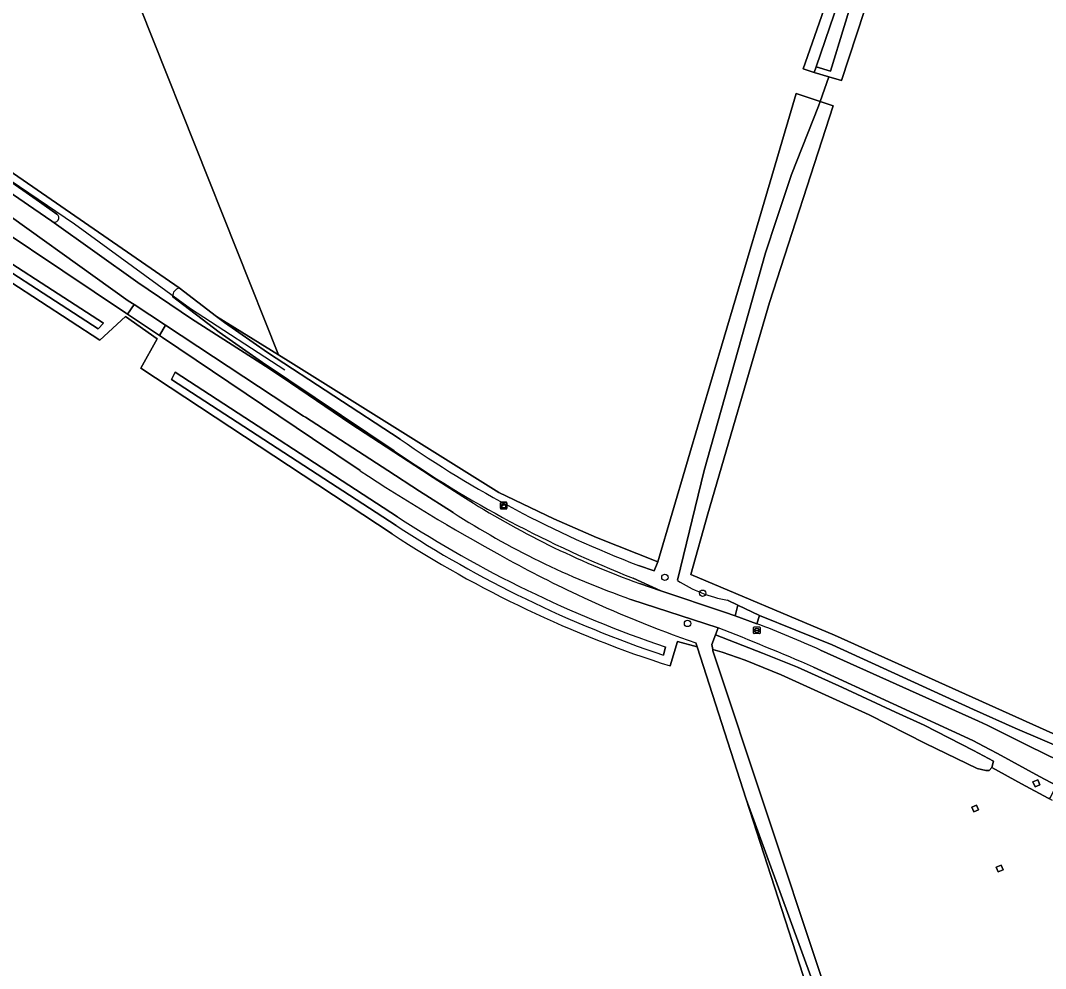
# Model space of a CAD drawing. Extents: x 162722 to 165104, y 384719 to 386284.
# Drawn here: x 164262.4 to 164418.9, y 385424 to 385568.7 of the extents above; entities that cross this region are included whole.
import ezdxf

# ---------------------------------------------------------------- set-up
doc = ezdxf.new("R2010")
doc.units = 0
for name, color, linetype in [('IMGEO_Boom', 7, 'Continuous'), ('IMGEO_Bouwland', 7, 'Continuous'), ('IMGEO_Grasland_agrarisch', 7, 'Continuous'), ('IMGEO_Grasland_overig', 7, 'Continuous'), ('IMGEO_Groenvoorziening', 7, 'Continuous'), ('IMGEO_Hek', 7, 'Continuous'), ('IMGEO_Hoogspanningsmast', 7, 'Continuous'), ('IMGEO_Kast', 7, 'Continuous'), ('IMGEO_Loofbos', 7, 'Continuous'), ('IMGEO_Rijbaan_lokaal_onverhard', 7, 'Continuous'), ('IMGEO_Rioolput', 7, 'Continuous'), ('IMGEO_Waterloop', 7, 'Continuous')]:
    doc.layers.add(name, color=color, linetype=linetype)

msp = doc.modelspace()

# ---------------------------------------------------------------- linework, layer by layer
at = {"layer": 'IMGEO_Boom'}
for centre in [(164360.81, 385483.72), (164366.57, 385481.29), (164364.27, 385476.67)]:
    msp.add_circle(centre, 0.489, dxfattribs=at)
at = {"layer": 'IMGEO_Bouwland'}
for points in [[(164368.11, 385472.67), (164368.15, 385472.47), (164392.72, 385398.57), (164398.33, 385383.29), (164414.02, 385334.73), (164417.16, 385322.95), (164385.28, 385307.61), (164382.3, 385306.17)], [(164420.02, 385449.66), (164419.55, 385449.87), (164419.34, 385449.97), (164415.29, 385452.17), (164410.74, 385454.66), (164410.31, 385454.23), (164409.82, 385454.23), (164408.51, 385454.54), (164400.59, 385458.34), (164391.98, 385462.7), (164378.57, 385468.85), (164373.08, 385471.07), (164369.54, 385472.29), (164368.11, 385472.67)]]:
    msp.add_lwpolyline(points, dxfattribs=at)
for points in [[(164408.4, 385448.95), (164408.71, 385448.21), (164407.97, 385447.9), (164407.66, 385448.64)], [(164412.17, 385439.78), (164412.48, 385439.06), (164411.73, 385438.74), (164411.41, 385439.47)]]:
    msp.add_lwpolyline(points, close=True, dxfattribs=at)
at = {"layer": 'IMGEO_Grasland_agrarisch'}
for points in [[(164250.82, 385645.59), (164249.19, 385645.91), (164238.18, 385625.43), (164222.51, 385596.29), (164222.63, 385594.73), (164222.46, 385572.01), (164228.73, 385567.83), (164286.62, 385527.92), (164292.32, 385523.55), (164301.81, 385517.67)], [(164432.25, 385459.99), (164431.11, 385460.51), (164437.32, 385473.86), (164448.44, 385498.15), (164460.1, 385524.99), (164475.53, 385556.87), (164441.14, 385576.87), (164404.8, 385586.49), (164397.18, 385588.21), (164396.98, 385587.69), (164387.77, 385559.55), (164385.85, 385560.11), (164384.52, 385556.38), (164386.53, 385555.72), (164376.79, 385525.68), (164367.35, 385493.4), (164364.77, 385484.17), (164386.69, 385474.86), (164431.37, 385454.79), (164433.49, 385459.41)]]:
    msp.add_lwpolyline(points, close=True, dxfattribs=at)
for points in [[(164250.82, 385645.59), (164301.81, 385517.67), (164303.7, 385516.49), (164335.46, 385496.65), (164343.86, 385492.67), (164350.37, 385489.78), (164359.75, 385486.09), (164366.32, 385508.35), (164375.19, 385538.42), (164380.87, 385557.57), (164384.52, 385556.38), (164385.85, 385560.11), (164383.62, 385560.77), (164381.91, 385561.37), (164392.23, 385590.78)], [(164319.16, 385490.35), (164280.79, 385515.66), (164283.26, 385520.13), (164278.41, 385523.53), (164274.51, 385519.93), (164251.8, 385534.71)], [(164373.23, 385449.84), (164365.71, 385473.11), (164362.71, 385473.9), (164361.63, 385470.18)], [(164387.32, 385406.21), (164373.23, 385449.84)]]:
    msp.add_lwpolyline(points, dxfattribs=at)
msp.add_arc((164413.67, 385634.59), 172.45, 236.7663, 252.4354, dxfattribs=at)
at = {"layer": 'IMGEO_Grasland_overig'}
for points in [[(164383.9, 385561.67), (164386.65, 385569.69), (164390.03, 385580.43), (164392.46, 385587.18), (164393.67, 385590.03), (164393.09, 385590.32), (164392.7, 385590.52), (164392.23, 385590.78), (164381.91, 385561.37), (164383.62, 385560.77)], [(164275.09, 385522.52), (164252.35, 385537.17), (164251.73, 385536.23), (164274.24, 385521.65)], [(164279.77, 385525.35), (164278.75, 385523.91), (164283.62, 385520.66), (164284.52, 385522.21)], [(164373.23, 385449.84), (164387.32, 385406.21), (164414.64, 385324.05), (164391.74, 385313.89), (164378.27, 385307.84), (164375.82, 385314.05), (164351.05, 385303.39), (164345.92, 385293.65), (164346.04, 385292.52), (164364.73, 385300.71), (164379.35, 385306.55), (164384.65, 385309.2), (164397.17, 385315.44), (164414.76, 385324.01), (164413.7, 385328.61), (164411.17, 385337.5), (164407.99, 385346.97), (164399.01, 385375.66), (164392.23, 385393.37), (164383.32, 385422.19)]]:
    msp.add_lwpolyline(points, close=True, dxfattribs=at)
for points in [[(164390.29, 385574.67), (164386.09, 385561), (164383.9, 385561.67), (164383.62, 385560.77), (164385.85, 385560.11), (164387.77, 385559.55), (164396.98, 385587.69)], [(164286.62, 385527.92), (164228.73, 385567.83), (164222.46, 385572.01), (164222.45, 385569.97), (164228.26, 385566.35), (164228.3, 385566.32), (164234.68, 385562.04), (164247.99, 385553.11), (164265.3, 385541.03), (164267.96, 385539.18)], [(164432.57, 385454.27), (164431.37, 385454.79), (164386.69, 385474.86), (164364.77, 385484.17), (164367.35, 385493.4), (164376.79, 385525.68), (164386.53, 385555.72), (164384.52, 385556.38), (164384.26, 385555.65), (164380.16, 385545.24), (164377.84, 385538.34), (164376.15, 385533.27), (164366.78, 385500), (164362.71, 385483.26)], [(164267.19, 385538.07), (164280.29, 385528.74), (164288.52, 385523.19), (164300.36, 385515.58), (164303.63, 385513.39), (164312.85, 385507.17), (164323.8, 385500), (164324.88, 385499.29), (164329.96, 385496.05)], [(164319.46, 385503.05), (164299.33, 385516.52), (164292.72, 385521.13), (164285.61, 385526.59)], [(164286.01, 385515.04), (164285.45, 385513.92), (164319.77, 385491.63)], [(164319.97, 385492.97), (164286.01, 385515.04)], [(164356.93, 385482.76), (164360.21, 385481.66), (164355.97, 385483.58)], [(164370.39, 385480.23), (164371.93, 385479.46), (164375.25, 385477.88), (164386.36, 385473.41), (164407.96, 385463.55), (164414.28, 385460.66), (164427.55, 385455.01), (164429.18, 385454.61), (164429.76, 385454.47), (164432.37, 385453.84), (164432.95, 385453.7), (164432.57, 385454.27)], [(164360.6, 385471.81), (164360.88, 385473.09)]]:
    msp.add_lwpolyline(points, dxfattribs=at)
for centre, radius, start, end in [((164267.57, 385538.62), 0.676, 235.4549, 55.1441), ((164287.02, 385526.56), 1.41, 106.208, 178.8596), ((164421.03, 385649.57), 178.28, 235.2691, 248.5956), ((164402.04, 385608.32), 133.41, 237.299, 250.2374), ((164418.39, 385643.49), 179.84, 236.8193, 251.3476), ((164417.18, 385640.41), 177.84, 236.7849, 251.4489), ((164373.84, 385500.22), 20.29, 236.7488, 260.2056)]:
    msp.add_arc(centre, radius, start, end, dxfattribs=at)
at = {"layer": 'IMGEO_Groenvoorziening'}
for points in [[(164303.7, 385516.49), (164301.81, 385517.67), (164292.32, 385523.55), (164293.54, 385522.61), (164300.09, 385518.02), (164320.36, 385504.81)], [(164356.78, 385485.52), (164359.17, 385484.7), (164359.75, 385486.09), (164350.37, 385489.78), (164343.86, 385492.67), (164335.46, 385496.65), (164303.7, 385516.49)], [(164368.94, 385476.02), (164368.52, 385474.92), (164375.69, 385472.16), (164381.05, 385469.98), (164387.93, 385466.9), (164396.03, 385463.13), (164400.39, 385461.15), (164407.93, 385457.28), (164411.01, 385455.62), (164410.75, 385454.67), (164410.74, 385454.66), (164415.29, 385452.17), (164419.34, 385449.97), (164419.55, 385449.87), (164419.64, 385450.05), (164420.61, 385451.93), (164418.03, 385453.3), (164411.58, 385456.8), (164410.42, 385457.42), (164407.86, 385458.81), (164383.48, 385470.02)]]:
    msp.add_lwpolyline(points, dxfattribs=at)
for points in [[(164375.25, 385477.88), (164371.93, 385479.46), (164371.55, 385477.83), (164374.83, 385476.63)], [(164417.76, 385452.79), (164418.07, 385452.05), (164417.33, 385451.74), (164417.02, 385452.48)]]:
    msp.add_lwpolyline(points, close=True, dxfattribs=at)
for centre, radius, start, end in [((164417.58, 385644.3), 170.02, 235.1261, 249.0476), ((164192.78, 385028.36), 481.07, 66.6455, 68.5198)]:
    msp.add_arc(centre, radius, start, end, dxfattribs=at)
at = {"layer": 'IMGEO_Hek'}
msp.add_lwpolyline([(164302.74, 385515.32), (164288.37, 385524.69), (164270.63, 385537.64), (164252.5, 385549.91), (164250.3, 385551.38), (164222.45, 385569.97), (164222.63, 385594.73)], dxfattribs=at)
at = {"layer": 'IMGEO_Hoogspanningsmast'}
for points in [[(164417.02, 385452.48), (164417.33, 385451.74), (164418.07, 385452.05), (164417.76, 385452.79)], [(164407.66, 385448.64), (164407.97, 385447.9), (164408.71, 385448.21), (164408.4, 385448.95)], [(164411.41, 385439.47), (164411.73, 385438.74), (164412.48, 385439.06), (164412.17, 385439.78)]]:
    msp.add_lwpolyline(points, close=True, dxfattribs=at)
at = {"layer": 'IMGEO_Kast'}
for p, q in [((164335.68, 385494.25), (164335.68, 385495.09)), ((164335.68, 385495.09), (164335.68, 385494.25)), ((164335.76, 385495.17), (164336.6, 385495.17)), ((164336.6, 385495.17), (164335.76, 385495.17)), ((164336.68, 385495.1), (164336.68, 385494.26)), ((164336.68, 385494.26), (164336.68, 385495.1)), ((164336.61, 385494.17), (164335.77, 385494.17)), ((164335.77, 385494.17), (164336.61, 385494.17))]:
    msp.add_line(p, q, dxfattribs=at)
for points in [[(164335.88, 385494.96), (164336.48, 385494.96), (164336.48, 385494.88), (164335.88, 385494.88), (164335.88, 385494.96)], [(164335.88, 385494.79), (164336.48, 385494.79), (164336.48, 385494.3), (164335.88, 385494.3), (164335.88, 385494.79)]]:
    msp.add_lwpolyline(points, dxfattribs=at)
msp.add_circle((164335.96, 385494.64), 0.0377, dxfattribs=at)
for centre, start, end in [((164335.76, 385495.09), 92.4484, 184.2845), ((164335.76, 385495.09), 92.4484, 184.2845), ((164336.61, 385495.09), 2.4484, 94.2845), ((164336.61, 385495.09), 2.4484, 94.2845), ((164335.76, 385494.25), 182.4484, 274.2845), ((164335.76, 385494.25), 182.4484, 274.2845), ((164336.61, 385494.25), 272.4484, 4.2845), ((164336.61, 385494.25), 272.4484, 4.2845)]:
    msp.add_arc(centre, 0.0779, start, end, dxfattribs=at)
at = {"layer": 'IMGEO_Loofbos'}
for points in [[(164314.26, 385500), (164307, 385504.9), (164284.08, 385520.35), (164283.62, 385520.66), (164278.75, 385523.91), (164278.45, 385524.11), (164249.52, 385543.44), (164240.82, 385477.91), (164232.76, 385432.35), (164221.07, 385365.32), (164216.9, 385365.66), (164215.6, 385357.8), (164215.05, 385354.01), (164207.13, 385298.84), (164206.52, 385294.5), (164208.79, 385294.77), (164231.46, 385295.02), (164297.28, 385293.39), (164337.86, 385292.59), (164338.37, 385303.97), (164338.52, 385313.29), (164338.21, 385345.1)], [(164251.8, 385534.71), (164274.51, 385519.93), (164278.41, 385523.53), (164283.26, 385520.13), (164280.79, 385515.66), (164319.16, 385490.35)], [(164319.77, 385491.63), (164285.45, 385513.92), (164286.01, 385515.04), (164319.97, 385492.97)], [(164360.88, 385473.09), (164360.6, 385471.81)], [(164361.63, 385470.18), (164362.71, 385473.9), (164365.71, 385473.11), (164365.52, 385473.73)]]:
    msp.add_lwpolyline(points, dxfattribs=at)
msp.add_lwpolyline([(164251.73, 385536.23), (164252.35, 385537.17), (164275.09, 385522.52), (164274.24, 385521.65)], close=True, dxfattribs=at)
for centre, radius, start, end in [((164478.49, 385748.55), 297.91, 236.546, 241.3354), ((164418.39, 385643.49), 179.84, 236.8193, 251.3476), ((164417.18, 385640.41), 177.84, 236.7849, 251.4489), ((164413.67, 385634.59), 172.45, 236.7663, 252.4354), ((164425.47, 385647.45), 183.78, 240.7207, 244.8596), ((164425.53, 385647.5), 183.85, 244.848, 250.9477)]:
    msp.add_arc(centre, radius, start, end, dxfattribs=at)
at = {"layer": 'IMGEO_Rijbaan_lokaal_onverhard'}
for points in [[(164329.96, 385496.05), (164324.88, 385499.29), (164323.8, 385500), (164312.85, 385507.17), (164303.63, 385513.39), (164300.36, 385515.58), (164288.52, 385523.19), (164280.29, 385528.74), (164267.19, 385538.07), (164264.42, 385539.97), (164254.39, 385546.84)], [(164255.94, 385542.34), (164278.85, 385525.95), (164279.77, 385525.35), (164284.52, 385522.21), (164291.88, 385517.36), (164305.63, 385508.34), (164305.91, 385508.15), (164318.48, 385500), (164323.35, 385496.87), (164328.46, 385493.62)], [(164374.83, 385476.63), (164371.55, 385477.83), (164369.91, 385478.4), (164360.21, 385481.66), (164356.93, 385482.76)], [(164355.61, 385480.35), (164368.94, 385476.02)], [(164449.17, 385438.6), (164436.73, 385447.42), (164431.48, 385450.6), (164430.95, 385450.87), (164428.52, 385452.04), (164427.9, 385452.35), (164416.32, 385457.98), (164410.02, 385461.14), (164408.68, 385461.75), (164384.56, 385472.61)], [(164383.48, 385470.02), (164407.86, 385458.81), (164410.42, 385457.42), (164411.58, 385456.8), (164418.03, 385453.3), (164420.61, 385451.93)]]:
    msp.add_lwpolyline(points, dxfattribs=at)
for centre, radius, start, end in [((164402.04, 385608.32), 133.41, 237.299, 250.2374), ((164398.19, 385601.91), 128.8, 237.2196, 250.6932), ((164192.78, 385028.36), 481.07, 66.6455, 68.5198), ((164315.29, 385318.79), 168.7, 65.7568, 69.3357)]:
    msp.add_arc(centre, radius, start, end, dxfattribs=at)
at = {"layer": 'IMGEO_Rioolput'}
for p, q in [((164374.35, 385475.2), (164374.35, 385476.05)), ((164374.42, 385476.13), (164375.27, 385476.13)), ((164374.61, 385475.62), (164374.61, 385475.63)), ((164374.65, 385475.67), (164375.05, 385475.67)), ((164374.84, 385475.91), (164374.86, 385475.91)), ((164375.09, 385475.63), (164375.09, 385475.62)), ((164375.35, 385476.05), (164375.35, 385475.2)), ((164375.27, 385475.13), (164374.42, 385475.13)), ((164375.04, 385475.58), (164374.65, 385475.58)), ((164374.86, 385475.35), (164374.83, 385475.35))]:
    msp.add_line(p, q, dxfattribs=at)
for points in [[(164374.35, 385475.2), (164374.35, 385476.05)], [(164374.42, 385476.13), (164375.27, 385476.13)], [(164375.35, 385476.05), (164375.35, 385475.2)], [(164375.27, 385475.13), (164374.42, 385475.13)]]:
    msp.add_lwpolyline(points, dxfattribs=at)
for centre, radius, start, end in [((164374.42, 385476.05), 0.0765, 91.552, 178.448), ((164374.42, 385476.05), 0.0765, 91.552, 178.448), ((164374.65, 385475.63), 0.0403, 85.8775, 175.7526), ((164374.64, 385475.62), 0.0366, 178.938, 274.7102), ((164375.05, 385475.63), 0.043, 264.8664, 352.4533), ((164375.05, 385475.63), 0.0386, 1.7309, 96.639), ((164375.27, 385476.05), 0.0765, 1.552, 88.448), ((164375.27, 385476.05), 0.0765, 1.552, 88.448), ((164374.42, 385475.2), 0.0765, 181.552, 268.448), ((164374.42, 385475.2), 0.0765, 181.552, 268.448), ((164375.27, 385475.2), 0.0765, 271.552, 358.448), ((164375.27, 385475.2), 0.0765, 271.552, 358.448)]:
    msp.add_arc(centre, radius, start, end, dxfattribs=at)
for centre, major_axis, ratio, start_param, end_param in [((164374.83, 385475.63), (-0.387, 0.002), 0.722429, 4.712389, 7.853982), ((164374.86, 385475.63), (-0.39, 0.002), 0.717154, 1.570796, 4.712389)]:
    msp.add_ellipse(centre, major_axis=major_axis, ratio=ratio, start_param=start_param, end_param=end_param, dxfattribs=at)
at = {"layer": 'IMGEO_Waterloop'}
for points in [[(164395.64, 385589.93), (164393.67, 385590.03), (164392.46, 385587.18), (164390.03, 385580.43), (164386.65, 385569.69), (164383.9, 385561.67), (164386.09, 385561), (164390.29, 385574.67), (164393.01, 385582.62), (164394.54, 385587.71)], [(164387.93, 385466.9), (164381.05, 385469.98), (164375.69, 385472.16), (164368.52, 385474.92), (164367.98, 385473.47), (164368.11, 385472.67), (164369.54, 385472.29), (164373.08, 385471.07), (164378.57, 385468.85), (164391.98, 385462.7), (164400.59, 385458.34), (164408.51, 385454.54), (164409.82, 385454.23), (164410.31, 385454.23), (164410.74, 385454.66), (164410.75, 385454.67), (164411.01, 385455.62), (164407.93, 385457.28), (164400.39, 385461.15), (164396.03, 385463.13)]]:
    msp.add_lwpolyline(points, close=True, dxfattribs=at)
for points in [[(164227.53, 385565.18), (164233.87, 385560.86), (164246.93, 385551.97), (164254.39, 385546.84), (164264.42, 385539.97), (164267.19, 385538.07)], [(164267.96, 385539.18), (164265.3, 385541.03), (164247.99, 385553.11), (164234.68, 385562.04), (164228.3, 385566.32)], [(164362.71, 385483.26), (164366.78, 385500), (164376.15, 385533.27), (164377.84, 385538.34), (164380.16, 385545.24), (164384.26, 385555.65), (164384.52, 385556.38), (164380.87, 385557.57), (164375.19, 385538.42), (164366.32, 385508.35), (164359.75, 385486.09), (164359.17, 385484.7), (164356.78, 385485.52)], [(164249.52, 385543.44), (164278.45, 385524.11), (164278.75, 385523.91), (164279.77, 385525.35), (164278.85, 385525.95), (164255.94, 385542.34)], [(164320.36, 385504.81), (164300.09, 385518.02), (164293.54, 385522.61), (164292.32, 385523.55), (164286.62, 385527.92)], [(164285.61, 385526.59), (164292.72, 385521.13), (164299.33, 385516.52), (164319.46, 385503.05)], [(164284.52, 385522.21), (164283.62, 385520.66), (164284.08, 385520.35), (164307, 385504.9), (164314.26, 385500)], [(164328.46, 385493.62), (164323.35, 385496.87), (164318.48, 385500), (164305.91, 385508.15), (164305.63, 385508.34), (164291.88, 385517.36), (164284.52, 385522.21)], [(164355.97, 385483.58), (164360.21, 385481.66), (164369.91, 385478.4), (164371.55, 385477.83), (164371.93, 385479.46)], [(164382.3, 385306.17), (164385.28, 385307.61), (164417.16, 385322.95), (164414.02, 385334.73), (164398.33, 385383.29), (164392.72, 385398.57), (164368.15, 385472.47), (164368.11, 385472.67), (164367.98, 385473.47), (164368.52, 385474.92), (164368.94, 385476.02), (164355.61, 385480.35)], [(164371.93, 385479.46), (164370.39, 385480.23)], [(164427.9, 385452.35), (164429.18, 385454.61), (164427.55, 385455.01), (164414.28, 385460.66), (164407.96, 385463.55), (164386.36, 385473.41), (164375.25, 385477.88), (164374.83, 385476.63)], [(164365.52, 385473.73), (164365.71, 385473.11), (164373.23, 385449.84), (164383.32, 385422.19), (164392.23, 385393.37), (164399.01, 385375.66), (164407.99, 385346.97), (164411.17, 385337.5), (164413.7, 385328.61), (164414.76, 385324.01), (164397.17, 385315.44), (164384.65, 385309.2), (164379.35, 385306.55), (164364.73, 385300.71), (164346.04, 385292.52), (164346.15, 385291.54), (164346.53, 385290.59), (164366.73, 385299.73), (164378.63, 385304.37), (164379.64, 385304.26), (164389.18, 385266.63)], [(164384.56, 385472.61), (164408.68, 385461.75), (164410.02, 385461.14), (164416.32, 385457.98), (164427.9, 385452.35)]]:
    msp.add_lwpolyline(points, dxfattribs=at)
for centre, radius, start, end in [((164267.57, 385538.62), 0.676, 235.4549, 55.1441), ((164287.02, 385526.56), 1.41, 106.208, 178.8596), ((164417.58, 385644.3), 170.02, 235.1261, 249.0476), ((164421.03, 385649.57), 178.28, 235.2691, 248.5956), ((164478.49, 385748.55), 297.91, 236.546, 241.3354), ((164398.19, 385601.91), 128.8, 237.2196, 250.6932), ((164425.47, 385647.45), 183.78, 240.7207, 244.8596), ((164373.84, 385500.22), 20.29, 236.7488, 260.2056), ((164425.53, 385647.5), 183.85, 244.848, 250.9477), ((164315.29, 385318.79), 168.7, 65.7568, 69.3357)]:
    msp.add_arc(centre, radius, start, end, dxfattribs=at)

doc.saveas('drawing.dxf')
